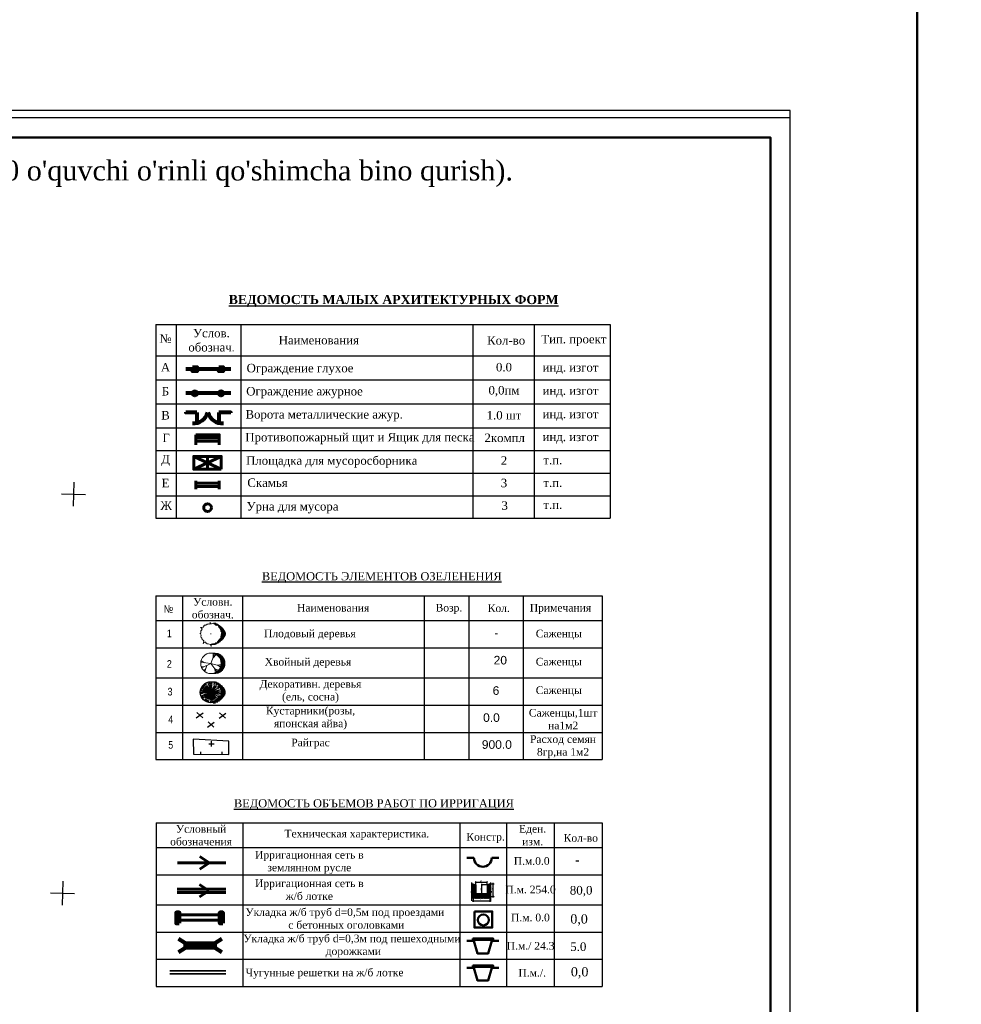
# Model space of a CAD drawing. Header units: millimetres. Extents: x -257011 to 237647566, y 2784933 to 6706507.
# Tile 265 of 451: x 10389475 to 10507366, y 4947820 to 5071111. Entities that reach past the tile are written whole.
import ezdxf

# ---------------------------------------------------------------- set-up
doc = ezdxf.new("R2010")
doc.units = ezdxf.units.MM
doc.header["$LTSCALE"] = 1000
doc.linetypes.add('ACAD_ISO03W100', pattern=[30, 12, -18])
for name, color, linetype in [('(001) Сетка', 92, 'Continuous'), ('(002) Рамка', 7, 'Continuous'), ('TREE', 74, 'Continuous')]:
    doc.layers.add(name, color=color, linetype=linetype)
doc.layers.add('Ф А С А Д', color=250, linetype='Continuous', lineweight=15)
doc.styles.add('ATTR', font='romans.shx', dxfattribs={"width": 0.8, "height": 0.470416})
doc.styles.add('Roman', font='romans')
doc.styles.get("Standard").update_dxf_attribs({"font": 'ARIALN.TTF'})
doc.styles.add('style2', font='times.ttf', dxfattribs={"height": 2.5})
doc.styles.add('WMF-Times New Roman0', font='times.ttf')
doc.linetypes.add('TRACKS', pattern='A,3.81,[130,ltypeshp.shx,S=6.35,R=0,X=0,Y=0],3.81', length=7.62)

# ---------------------------------------------------------------- blocks, each defined once
blk = doc.blocks.new('dhyjfyuk')
at = {"style": 'WMF-Times New Roman0'}
for s, insert, char_height, width, attachment_point in [('\\pi3453.25486;Samarqand viloyati Toyloq tumani "Хоnсhоrbоg\'" МFY dagi 11-son \\P\\pi1816.32378;maktabni rekonstruksiya qilish. (360 o\'quvchi o\'rinli qo\'shimcha bino \\P\\pi27327.21058;qurish).', (4414694, -1193420), 1400, 60812.6, 4), ('\\pi12888.864;{\\fTimes New Roman|b1|i0|c204|p18;\\C0;MCHJ\\P\\pi2815.884;"PARVIZ  PROEKT  SERVIS"\\P\\pi9383.364;Samarqand sh.\\C256; }', (4448452, -1205594), 1200, 29788.7, 1)]:
    blk.add_mtext(s, dxfattribs=dict(at, insert=insert, char_height=char_height, width=width, attachment_point=attachment_point))
blk = doc.blocks.new('Setka')
at = {"layer": '(001) Сетка'}
for p, q in [((0, 1.5), (0, -1.5)), ((-1.5, 0), (1.5, 0))]:
    blk.add_line(p, q, dxfattribs=at)
blk = doc.blocks.new('kjvklglhl')
at = {"layer": '(001) Сетка'}
for p in [(439.82, 524.81), (439.82, 474.81)]:
    blk.add_blockref('Setka', p, dxfattribs=at)
blk = doc.blocks.new('16')
h = blk.add_hatch(color=256)
h.dxf.hatch_style = 1
h.set_gradient(color1=(153, 204, 102), one_color=1, tint=1, name='SPHERICAL')
h.paths.add_polyline_path([(16382639, 10776741, 1), (16386324, 10776741, 1)])
blk.add_circle((16384481, 10776741), 1842)
at = {"layer": 'TREE'}
for p, q in [((16383442, 10777780), (16383179, 10778043)), ((16383584, 10777909), (16383360, 10778202)), ((16383746, 10778014), (16383560, 10778336)), ((16384481, 10776741), (16383791, 10777937)), ((16384102, 10778156), (16384005, 10778520)), ((16384481, 10776741), (16384124, 10778075)), ((16384290, 10778196), (16384241, 10778567)), ((16384481, 10776741), (16384302, 10778103)), ((16384481, 10778583), (16384481, 10778214)), ((16384481, 10778122), (16384481, 10776741)), ((16384481, 10776741), (16384661, 10778103)), ((16384481, 10776741), (16385172, 10777937)), ((16384673, 10778196), (16384722, 10778567)), ((16384938, 10778583), (16385310, 10778583)), ((16385044, 10778100), (16385186, 10778442)), ((16385074, 10778491), (16385524, 10778491)), ((16385282, 10778398), (16385700, 10778398)), ((16385378, 10777909), (16385603, 10778202)), ((16385450, 10778306), (16385862, 10778306)), ((16385595, 10778214), (16385999, 10778214)), ((16385701, 10778122), (16386115, 10778122)), ((16385799, 10778030), (16386226, 10778030)), ((16385881, 10777938), (16386324, 10777938)), ((16382639, 10776741), (16383008, 10776741)), ((16383020, 10776933), (16382655, 10776981)), ((16383020, 10776548), (16382655, 10776500)), ((16383056, 10777122), (16382702, 10777217)), ((16383119, 10777305), (16382780, 10777445)), ((16383208, 10777476), (16382886, 10777662)), ((16383317, 10777634), (16383020, 10777862)), ((16384481, 10776741), (16383100, 10776741)), ((16384481, 10776741), (16383114, 10776920)), ((16384481, 10776741), (16383114, 10776561)), ((16384481, 10776741), (16383147, 10777098)), ((16384481, 10776741), (16383207, 10777268)), ((16384481, 10776741), (16383207, 10776213)), ((16384481, 10776741), (16383285, 10777431)), ((16384481, 10776741), (16383285, 10776050)), ((16384481, 10776741), (16383384, 10777583)), ((16384481, 10776741), (16383384, 10775898)), ((16384481, 10776741), (16383504, 10777717)), ((16384481, 10776741), (16383504, 10775764)), ((16384481, 10776741), (16383643, 10777834)), ((16384481, 10776741), (16383643, 10775648)), ((16384481, 10776741), (16383791, 10775544)), ((16384481, 10776741), (16383956, 10775471)), ((16384481, 10776741), (16384124, 10775406)), ((16384481, 10776741), (16385320, 10777834)), ((16384481, 10776741), (16385458, 10777717)), ((16384481, 10776741), (16385678, 10777431)), ((16384481, 10776741), (16385816, 10777098)), ((16384481, 10776741), (16385848, 10776920)), ((16384481, 10776741), (16385863, 10776741)), ((16384481, 10776741), (16385458, 10775764)), ((16384481, 10776741), (16385816, 10776383)), ((16384481, 10776741), (16385678, 10776050)), ((16384481, 10776741), (16385848, 10776561)), ((16384481, 10776741), (16385320, 10775648)), ((16384481, 10776741), (16385172, 10775544)), ((16384481, 10776741), (16384839, 10775406)), ((16384481, 10776741), (16385007, 10775471)), ((16384481, 10776741), (16384661, 10775378)), ((16384481, 10775359), (16384481, 10776741)), ((16385646, 10777634), (16385943, 10777862)), ((16385755, 10777476), (16386077, 10777662)), ((16385907, 10777122), (16386261, 10777217)), ((16385942, 10776548), (16386308, 10776500)), ((16386324, 10776741), (16385955, 10776741)), ((16385956, 10777846), (16386436, 10777846)), ((16386517, 10777754), (16386019, 10777754)), ((16386085, 10777662), (16386598, 10777662)), ((16386124, 10777569), (16386671, 10777569)), ((16386744, 10777477), (16386171, 10777477)), ((16386812, 10777385), (16386207, 10777385)), ((16386238, 10777293), (16386872, 10777293)), ((16386928, 10776280), (16386262, 10776280)), ((16386924, 10777201), (16386269, 10777201)), ((16386285, 10776372), (16386975, 10776372)), ((16386289, 10777109), (16386975, 10777109)), ((16387013, 10777017), (16386304, 10777017)), ((16387005, 10776464), (16386305, 10776464)), ((16386313, 10776556), (16387035, 10776556)), ((16386316, 10776925), (16387043, 10776925)), ((16387056, 10776833), (16386320, 10776833)), ((16387056, 10776648), (16386324, 10776648)), ((16386328, 10776741), (16387065, 10776741)), ((16383119, 10776176), (16382780, 10776036)), ((16383208, 10776005), (16382886, 10775819)), ((16383317, 10775847), (16383020, 10775619)), ((16383584, 10775572), (16383360, 10775279)), ((16383746, 10775467), (16383560, 10775145)), ((16383918, 10775381), (16383776, 10775039)), ((16384102, 10775325), (16384005, 10774961)), ((16384481, 10774898), (16384481, 10775267)), ((16384673, 10775285), (16384722, 10774914)), ((16384861, 10775325), (16384958, 10774961)), ((16384868, 10774898), (16385306, 10774898)), ((16385044, 10775381), (16385186, 10775039)), ((16385511, 10774991), (16385058, 10774991)), ((16385217, 10775467), (16385402, 10775145)), ((16385310, 10775083), (16385695, 10775083)), ((16385378, 10775572), (16385603, 10775279)), ((16385849, 10775175), (16385446, 10775175)), ((16385521, 10775701), (16385784, 10775438)), ((16385587, 10775267), (16385995, 10775267)), ((16385646, 10775847), (16385943, 10775619)), ((16386119, 10775359), (16385697, 10775359)), ((16385755, 10776005), (16386077, 10775819)), ((16385795, 10775451), (16386230, 10775451)), ((16385844, 10776176), (16386183, 10776036)), ((16386333, 10775543), (16385881, 10775543)), ((16385956, 10775635), (16386427, 10775635)), ((16386517, 10775727), (16386023, 10775727)), ((16386081, 10775819), (16386603, 10775819)), ((16386680, 10775912), (16386132, 10775912)), ((16386171, 10776004), (16386744, 10776004)), ((16386812, 10776096), (16386211, 10776096)), ((16386242, 10776188), (16386872, 10776188))]:
    blk.add_line(p, q, dxfattribs=at)
at = {"layer": 'TREE', "style": 'ATTR', "width": 0.8, "flags": 9}
blk.add_attdef('ESTCODE', (16384481, 10776741), '', height=21.5, dxfattribs=at)
blk = doc.blocks.new('17')
at = {"layer": 'TREE', "color": 68, "lineweight": 20, "true_color": 0x306100}
for p, q in [((16375547, 10777897), (16376284, 10777897)), ((16375547, 10776055), (16376189, 10777778)), ((16375932, 10777072), (16375955, 10777838)), ((16375943, 10777072), (16376470, 10777658)), ((16376140, 10777805), (16376884, 10777805)), ((16376347, 10777713), (16377104, 10777713)), ((16376516, 10777620), (16377265, 10777620)), ((16376661, 10777528), (16377389, 10777528)), ((16376767, 10777436), (16377515, 10777436)), ((16376865, 10777344), (16377610, 10777344)), ((16376947, 10777252), (16377692, 10777252)), ((16377022, 10777160), (16377766, 10777160)), ((16377829, 10777068), (16377084, 10777068)), ((16377151, 10776976), (16377888, 10776976)), ((16377190, 10776884), (16377939, 10776884)), ((16377982, 10776792), (16377237, 10776792)), ((16375545, 10776036), (16373730, 10776246)), ((16374374, 10776171), (16373777, 10776487)), ((16374386, 10775481), (16373835, 10775406)), ((16375545, 10776051), (16373917, 10775240)), ((16374561, 10775000), (16374292, 10774730)), ((16374784, 10775661), (16374433, 10774595)), ((16375545, 10776051), (16377325, 10775571)), ((16375545, 10776051), (16376623, 10774580)), ((16376201, 10775120), (16376400, 10774445)), ((16376213, 10775135), (16376868, 10774805)), ((16376751, 10775721), (16377384, 10775856)), ((16376763, 10775721), (16377255, 10775376)), ((16377829, 10775042), (16377088, 10775042)), ((16377147, 10775134), (16377884, 10775134)), ((16377939, 10775226), (16377198, 10775226)), ((16377237, 10775318), (16377982, 10775318)), ((16378017, 10776699), (16377272, 10776699)), ((16378017, 10775410), (16377276, 10775410)), ((16377304, 10776607), (16378052, 10776607)), ((16377308, 10775502), (16378050, 10775502)), ((16378080, 10775594), (16377327, 10775594)), ((16378077, 10776515), (16377335, 10776515)), ((16377351, 10775686), (16378099, 10775686)), ((16377355, 10776423), (16378098, 10776423)), ((16378111, 10776331), (16377369, 10776331)), ((16378115, 10775778), (16377370, 10775778)), ((16377378, 10775870), (16378127, 10775870)), ((16377381, 10776239), (16378126, 10776239)), ((16378126, 10776147), (16377386, 10776147)), ((16378126, 10775963), (16377390, 10775963)), ((16377394, 10776055), (16378126, 10776055)), ((16375547, 10774213), (16376438, 10774213)), ((16376888, 10774305), (16376124, 10774305)), ((16376376, 10774397), (16377108, 10774397)), ((16377265, 10774489), (16376512, 10774489)), ((16376652, 10774581), (16377414, 10774581)), ((16377515, 10774673), (16376763, 10774673)), ((16376861, 10774765), (16377610, 10774765)), ((16377696, 10774857), (16376947, 10774857)), ((16377022, 10774949), (16377766, 10774949))]:
    blk.add_line(p, q, dxfattribs=at)
blk.add_circle((16375547, 10776055), 1842, dxfattribs=at)
at = {"layer": 'TREE', "color": 68, "lineweight": 20, "true_color": 0x306100, "style": 'ATTR', "width": 0.8, "flags": 9}
blk.add_attdef('ESTCODE', (16375545, 10776051), '', height=21.5, dxfattribs=at)
blk = doc.blocks.new('19')
at = {"layer": 'TREE', "color": 68, "lineweight": 20, "true_color": 0x306100}
for p, q in [((16391901, 10778419), (16391643, 10778419)), ((16391643, 10778419), (16391819, 10778329)), ((16391830, 10777938), (16391713, 10777818)), ((16391819, 10778329), (16391936, 10778133)), ((16391936, 10778133), (16391830, 10777938)), ((16392111, 10778449), (16391901, 10778419)), ((16392229, 10778584), (16392111, 10778449)), ((16392381, 10778839), (16392229, 10778704)), ((16392229, 10778704), (16392229, 10778584)), ((16392603, 10778854), (16392381, 10778839)), ((16392826, 10778989), (16392603, 10778854)), ((16392978, 10778974), (16392826, 10778989)), ((16393119, 10779064), (16392978, 10778974)), ((16393271, 10778989), (16393119, 10779064)), ((16393365, 10779334), (16393271, 10778989)), ((16393411, 10779064), (16393365, 10779334)), ((16393575, 10779034), (16393411, 10779064)), ((16393786, 10779124), (16393575, 10779034)), ((16393950, 10779169), (16393786, 10779124)), ((16394337, 10778854), (16393950, 10779169)), ((16393961, 10779161), (16394313, 10779161)), ((16394076, 10779069), (16394527, 10779069)), ((16394187, 10778977), (16394702, 10778977)), ((16394301, 10778885), (16394865, 10778885)), ((16394477, 10778764), (16394337, 10778854)), ((16394594, 10778824), (16394477, 10778764)), ((16394829, 10778749), (16394594, 10778824)), ((16394691, 10778793), (16395002, 10778793)), ((16394817, 10778599), (16394829, 10778749)), ((16394852, 10778494), (16394817, 10778599)), ((16394819, 10778609), (16395228, 10778609)), ((16394830, 10778701), (16395117, 10778701)), ((16394847, 10778516), (16395327, 10778516)), ((16395051, 10778283), (16394852, 10778494)), ((16394917, 10778424), (16395438, 10778424)), ((16395519, 10778332), (16395010, 10778332)), ((16395168, 10778148), (16395051, 10778283)), ((16395088, 10778240), (16395601, 10778240)), ((16395168, 10778148), (16395673, 10778148)), ((16395192, 10777803), (16395168, 10778148)), ((16395746, 10778056), (16395174, 10778056)), ((16395815, 10777964), (16395181, 10777964)), ((16391702, 10777458), (16391549, 10777368)), ((16391549, 10777368), (16391690, 10777293)), ((16391690, 10777293), (16391760, 10777082)), ((16391737, 10777638), (16391702, 10777458)), ((16391713, 10777818), (16391737, 10777638)), ((16391760, 10777082), (16391713, 10776887)), ((16391713, 10776887), (16391772, 10776662)), ((16391772, 10776662), (16391901, 10776572)), ((16391901, 10776572), (16391936, 10776452)), ((16391936, 10776452), (16391936, 10776302)), ((16391936, 10776302), (16392123, 10776212)), ((16392123, 10776212), (16392217, 10776091)), ((16393470, 10777338), (16393435, 10777293)), ((16393435, 10777293), (16393505, 10777293)), ((16393505, 10777293), (16393470, 10777338)), ((16394817, 10776076), (16394829, 10776197)), ((16394829, 10776197), (16394887, 10776227)), ((16394887, 10776227), (16395098, 10776182)), ((16394922, 10776392), (16395098, 10776422)), ((16395098, 10776182), (16394922, 10776392)), ((16394962, 10776398), (16395605, 10776398)), ((16395519, 10776306), (16395001, 10776306)), ((16395075, 10776214), (16395429, 10776214)), ((16395098, 10776422), (16395156, 10776497)), ((16395682, 10776490), (16395154, 10776490)), ((16395156, 10776497), (16395227, 10776632)), ((16395184, 10777872), (16395875, 10777872)), ((16395297, 10777713), (16395192, 10777803)), ((16395202, 10776582), (16395746, 10776582)), ((16395215, 10776737), (16395262, 10777112)), ((16395274, 10776662), (16395215, 10776737)), ((16395926, 10777780), (16395220, 10777780)), ((16395223, 10776766), (16395875, 10776766)), ((16395227, 10776632), (16395274, 10776662)), ((16395930, 10776859), (16395236, 10776859)), ((16395242, 10776951), (16395977, 10776951)), ((16396007, 10777043), (16395257, 10777043)), ((16395262, 10777112), (16395344, 10777202)), ((16395815, 10776674), (16395272, 10776674)), ((16395287, 10777135), (16396037, 10777135)), ((16395590, 10777713), (16395297, 10777713)), ((16395309, 10777398), (16395356, 10777533)), ((16395344, 10777202), (16395309, 10777398)), ((16396059, 10777411), (16395316, 10777411)), ((16395324, 10777319), (16396067, 10777319)), ((16396059, 10777227), (16395342, 10777227)), ((16395353, 10777503), (16396046, 10777503)), ((16395356, 10777533), (16395566, 10777638)), ((16396016, 10777595), (16395488, 10777595)), ((16395566, 10777638), (16395801, 10777728)), ((16395801, 10777728), (16395590, 10777713)), ((16395699, 10777688), (16395977, 10777688)), ((16392193, 10775821), (16392111, 10775626)), ((16392111, 10775626), (16392264, 10775776)), ((16392217, 10776091), (16392193, 10775821)), ((16392264, 10775776), (16392416, 10775881)), ((16392416, 10775881), (16392533, 10775851)), ((16392533, 10775851), (16392674, 10775701)), ((16392674, 10775701), (16392849, 10775566)), ((16392849, 10775566), (16393013, 10775551)), ((16393013, 10775551), (16393400, 10775446)), ((16393400, 10775446), (16393505, 10775085)), ((16393505, 10775085), (16393552, 10775446)), ((16393552, 10775446), (16393599, 10775506)), ((16393580, 10775477), (16394308, 10775477)), ((16393599, 10775506), (16393763, 10775566)), ((16393763, 10775566), (16393938, 10775551)), ((16393938, 10775551), (16394196, 10775626)), ((16394514, 10775569), (16394020, 10775569)), ((16394196, 10775626), (16394348, 10775746)), ((16394252, 10775661), (16394698, 10775661)), ((16394348, 10775746), (16394547, 10775776)), ((16394852, 10775753), (16394449, 10775753)), ((16394547, 10775776), (16394641, 10775911)), ((16394604, 10775845), (16394997, 10775845)), ((16394641, 10775911), (16394817, 10776076)), ((16395121, 10775938), (16394676, 10775938)), ((16394774, 10776030), (16395233, 10776030)), ((16395335, 10776122), (16394823, 10776122))]:
    blk.add_line(p, q, dxfattribs=at)
at = {"layer": 'TREE', "color": 68, "lineweight": 20, "true_color": 0x306100, "style": 'ATTR', "width": 0.8, "flags": 9}
blk.add_attdef('ESTCODE', (16393505, 10777293), '', height=21.5, dxfattribs=at)

msp = doc.modelspace()

# ---------------------------------------------------------------- hatches: boundary and pattern name
h = msp.add_hatch()
h.set_pattern_fill('CROSS', color=104, scale=208.906961, style=0)
h.set_pattern_definition([(0, (-6960784.1, -1096532.4), (1326.55921, 1326.55921), [663.2796, -1989.8388]), (90, (-6960452.5, -1096864.1), (-1326.55921, 1326.55921), [663.2796, -1989.8388])])
h.paths.add_polyline_path([(10415652.385, 4980754.311), (10411205.07, 4981005.555), (10411224.407, 4979130.893), (10415652.385, 4979111.567)])
h = msp.add_hatch()
h.set_pattern_fill('ANSI32', color=256, scale=17.928216, style=0)
h.set_pattern_definition([(45, (10044903.8, 5441176.97), (-70.150634, 70.150634), []), (45, (10044950.57, 5441176.97), (-70.150634, 70.150634), [])])
h.paths.add_polyline_path([(10446233.67, 4962897.925), (10446088.596, 4962950.727), (10446088.596, 4961064.791), (10448461.85, 4961064.791), (10448461.85, 4962950.727), (10448316.777, 4962897.925), (10448316.777, 4961314.764), (10446233.67, 4961314.764)])
h = msp.add_hatch()
h.set_pattern_fill('ANSI31', color=256, scale=57.37029, angle=90, style=0)
h.set_pattern_definition([(135, (10044903.8, 5441176.97), (-74.827343, -74.827343), [])])
h.paths.add_polyline_path([(10446566.967, 4962776.615), (10446233.67, 4962897.925), (10446233.67, 4961314.764), (10448316.777, 4961314.764), (10448316.777, 4962897.925), (10447983.48, 4962776.615), (10447983.48, 4961648.061), (10446566.967, 4961648.061)])

# ---------------------------------------------------------------- linework, layer by layer
at = {"color": 0, "lineweight": 30}
for p, q in [((10406526.087, 5032923.88), (10425147.899, 5032923.88)), ((10406526.087, 5032923.88), (10406526.087, 5029905.741)), ((10409061.776, 5032923.88), (10409061.776, 5008673.403)), ((10417145.406, 5032923.88), (10417145.406, 5022994.706)), ((10425147.899, 5032923.88), (10441592.311, 5032923.88)), ((10441592.311, 5032923.88), (10453896.391, 5032923.88)), ((10446225.332, 5032923.88), (10446225.332, 5026004.21)), ((10453896.391, 5032923.88), (10453896.391, 5008673.403)), ((10453896.391, 5032923.88), (10463414.656, 5032923.88)), ((10463414.656, 5032923.88), (10463414.656, 5008673.403)), ((10406526.087, 5029905.741), (10406526.087, 5026896.237)), ((10406526.087, 5029013.715), (10463414.656, 5029013.715)), ((10446225.332, 5029013.715), (10446225.332, 5026004.21)), ((10406526.087, 5026896.237), (10406526.087, 5023886.733)), ((10406526.087, 5026004.21), (10463414.656, 5026004.21)), ((10446225.332, 5026004.21), (10446225.332, 5008673.403)), ((10406526.087, 5023886.733), (10406526.087, 5019985.202)), ((10406526.087, 5022994.706), (10463414.656, 5022994.706)), ((10406526.087, 5022994.706), (10406526.087, 5008673.403)), ((10417145.406, 5022994.706), (10417145.406, 5008673.403)), ((10406526.087, 5019985.202), (10463414.656, 5019985.202)), ((10406526.087, 5017157.252), (10463414.656, 5017157.252)), ((10463414.656, 5017157.252), (10463414.656, 5008673.403)), ((10406526.087, 5014329.303), (10463414.656, 5014329.303)), ((10406526.087, 5011501.353), (10463414.656, 5011501.353)), ((10406526.087, 5008673.403), (10463414.656, 5008673.403)), ((10406526.087, 4998973.233), (10413197.171, 4998973.233)), ((10406526.087, 4998973.233), (10406526.087, 4978465.668)), ((10409861.629, 4998973.233), (10409861.629, 4978465.668)), ((10413197.171, 4998973.233), (10454161.878, 4998973.233)), ((10417370.145, 4998973.233), (10417370.145, 4993482.093)), ((10440164.503, 4978465.668), (10440164.503, 4998973.233)), ((10445734.325, 4978465.668), (10445734.325, 4998973.233)), ((10452529.8, 4998973.233), (10452529.8, 4991081.63)), ((10454161.878, 4998973.233), (10462388.389, 4998973.233)), ((10462388.389, 4998973.233), (10462388.389, 4978465.668)), ((10406526.087, 4995882.555), (10413197.171, 4995882.555)), ((10413197.171, 4995882.555), (10454161.878, 4995882.555)), ((10454161.878, 4995882.555), (10462388.389, 4995882.555)), ((10417370.145, 4993482.093), (10417370.145, 4991081.63)), ((10406526.087, 4992457.02), (10413197.171, 4992457.02)), ((10413197.171, 4992457.02), (10454161.878, 4992457.02)), ((10452529.8, 4992457.02), (10452529.8, 4978465.668)), ((10454161.878, 4992457.02), (10462388.389, 4992457.02)), ((10417370.145, 4991081.63), (10417370.145, 4988681.168)), ((10452529.8, 4991081.63), (10452529.8, 4988681.168)), ((10406526.087, 4988689.793), (10413197.171, 4988689.793)), ((10413197.171, 4988689.793), (10454161.878, 4988689.793)), ((10417370.145, 4988681.168), (10417370.145, 4978465.668)), ((10454161.878, 4988689.793), (10462388.389, 4988689.793)), ((10406526.087, 4985264.258), (10413197.171, 4985264.258)), ((10413197.171, 4985264.258), (10454161.878, 4985264.258)), ((10454161.878, 4985264.258), (10462388.389, 4985264.258)), ((10406526.087, 4981849.406), (10462388.389, 4981849.406)), ((10406526.087, 4978465.668), (10462388.389, 4978465.668)), ((10406552.886, 4970546.858), (10413223.97, 4970546.858)), ((10406552.886, 4970546.858), (10406552.886, 4950070.407)), ((10413223.97, 4970546.858), (10454188.677, 4970546.858)), ((10417396.945, 4970546.858), (10417396.945, 4965055.717)), ((10444640.953, 4950070.407), (10444640.953, 4970546.858)), ((10450464.043, 4950070.407), (10450464.043, 4970546.858)), ((10454188.677, 4970546.858), (10462415.188, 4970546.858)), ((10456380.708, 4970546.858), (10456380.708, 4962655.255)), ((10462415.188, 4970546.858), (10462415.188, 4950070.407)), ((10406552.886, 4967456.18), (10413223.97, 4967456.18)), ((10413223.97, 4967456.18), (10454188.677, 4967456.18)), ((10454188.677, 4967456.18), (10462415.188, 4967456.18)), ((10417396.945, 4965055.717), (10417396.945, 4962655.255)), ((10406552.886, 4964030.644), (10413223.97, 4964030.644)), ((10413223.97, 4964030.644), (10454188.677, 4964030.644)), ((10454188.677, 4964030.644), (10462415.188, 4964030.644)), ((10417396.945, 4962655.255), (10417396.945, 4960254.793)), ((10456380.708, 4962655.255), (10456380.708, 4960254.793)), ((10406552.886, 4960263.418), (10413223.97, 4960263.418)), ((10413223.97, 4960263.418), (10454188.677, 4960263.418)), ((10417396.945, 4960263.418), (10417396.945, 4950070.407)), ((10454188.677, 4960263.418), (10462415.188, 4960263.418)), ((10456380.708, 4960254.793), (10456380.708, 4950070.407)), ((10406552.886, 4956837.883), (10413223.97, 4956837.883)), ((10413223.97, 4956837.883), (10454188.677, 4956837.883)), ((10454188.677, 4956837.883), (10462415.188, 4956837.883)), ((10406552.886, 4953454.145), (10462415.188, 4953454.145)), ((10406552.886, 4950070.407), (10462415.188, 4950070.407))]:
    msp.add_line(p, q, dxfattribs=at)
for p, q in [((10417145.406, 5026004.21), (10417145.406, 5022994.706)), ((10411578.894, 4983706.998), (10412429.756, 4984300.32)), ((10411658.046, 4984339.877), (10412390.181, 4983687.219)), ((10414428.283, 4983667.444), (10415279.145, 4984260.766)), ((10414507.434, 4984300.323), (10415239.569, 4983647.666)), ((10412981.33, 4982541.28), (10413832.192, 4983134.602)), ((10413060.481, 4983174.159), (10413792.616, 4982521.501)), ((10411205.07, 4981005.555), (10411224.407, 4979130.893)), ((10415652.385, 4980754.311), (10411205.07, 4981005.555)), ((10415652.385, 4979111.567), (10415652.385, 4980754.311)), ((10411224.407, 4979130.893), (10415652.385, 4979111.567)), ((10446088.596, 4961949.622), (10446088.596, 4963087.971)), ((10446088.596, 4962950.727), (10446566.967, 4962776.615)), ((10446233.67, 4961314.764), (10446233.67, 4962897.925)), ((10446480.371, 4963117.069), (10448041.701, 4963117.069)), ((10446636.298, 4963186.401), (10446497.635, 4963047.738)), ((10446566.967, 4962776.615), (10446566.967, 4963212.142)), ((10446566.967, 4962776.615), (10446566.967, 4961648.061)), ((10447983.48, 4962776.615), (10447265.531, 4962776.615)), ((10447277.798, 4962845.946), (10447416.462, 4962707.283)), ((10447347.13, 4961561.465), (10447347.13, 4962908.663)), ((10448052.811, 4963194.429), (10447914.148, 4963055.766)), ((10447983.48, 4962776.615), (10447983.48, 4963210.203)), ((10448461.85, 4962950.727), (10447983.48, 4962776.615)), ((10447983.48, 4962776.615), (10447983.48, 4961648.061)), ((10448316.777, 4962897.925), (10448881.702, 4962897.925)), ((10448316.777, 4962897.925), (10448316.777, 4961314.764)), ((10448461.85, 4961949.622), (10448461.85, 4963087.971)), ((10448700.296, 4962967.257), (10448838.96, 4962828.593)), ((10448769.628, 4961191.334), (10448769.628, 4963032.799)), ((10445946.325, 4961924.536), (10446230.867, 4961924.536)), ((10445946.325, 4961924.536), (10446088.596, 4961899.449)), ((10446230.867, 4961924.536), (10446088.596, 4961949.622)), ((10446088.596, 4960761.1), (10446088.596, 4961899.449)), ((10446233.67, 4961648.706), (10446233.67, 4960650.703)), ((10448316.777, 4961314.764), (10446233.67, 4961314.764)), ((10447983.48, 4961648.061), (10446566.967, 4961648.061)), ((10447277.798, 4961717.392), (10447416.462, 4961578.729)), ((10447983.48, 4961314.764), (10448899.035, 4961314.764)), ((10448316.777, 4961315.111), (10448316.777, 4960649.163)), ((10448319.579, 4961924.536), (10448604.122, 4961924.536)), ((10448319.579, 4961924.536), (10448461.85, 4961899.449)), ((10448604.122, 4961924.536), (10448461.85, 4961949.622)), ((10448461.85, 4960761.1), (10448461.85, 4961899.449)), ((10448700.296, 4961384.095), (10448838.96, 4961245.432)), ((10446118.298, 4960763.419), (10448497.752, 4960763.419)), ((10446303.001, 4960833.396), (10446164.338, 4960694.732)), ((10448386.108, 4960833.098), (10448247.445, 4960694.435))]:
    msp.add_line(p, q)
at = {"color": 1, "lineweight": 80}
for p, q in [((10411657.788, 5021920.762), (10411657.788, 5020619.927)), ((10414412.515, 5021920.763), (10414412.515, 5020619.927))]:
    msp.add_line(p, q, dxfattribs=at)
at = {"lineweight": 60}
for p, q in [((10411268.519, 5016420.556), (10414709.785, 5014823.761)), ((10411268.519, 5014823.761), (10414709.785, 5016420.556)), ((10412989.152, 5016420.556), (10412989.152, 5014823.761)), ((10411528.468, 5012332.705), (10411528.468, 5013376.414)), ((10414467.062, 5012332.705), (10414467.062, 5013376.414)), ((10410487.134, 4955516.734), (10410487.134, 4954840.389)), ((10410840.788, 4955516.734), (10410840.788, 4954840.389)), ((10411194.442, 4955516.734), (10411194.442, 4954840.389)), ((10411548.097, 4955516.734), (10411548.097, 4954840.389)), ((10411901.751, 4955516.734), (10411901.751, 4954840.389)), ((10412255.405, 4955516.734), (10412255.405, 4954840.389)), ((10412609.06, 4955516.734), (10412609.06, 4954840.389)), ((10412962.714, 4955516.734), (10412962.714, 4954840.389)), ((10413316.368, 4955516.734), (10413316.368, 4954840.389)), ((10413670.023, 4955516.734), (10413670.023, 4954840.389))]:
    msp.add_line(p, q, dxfattribs=at)
at = {"color": 150, "lineweight": 60}
for p, q in [((10412035.8, 4966312.866), (10413189.358, 4965533.331)), ((10409241.729, 4965533.331), (10415296.978, 4965533.331)), ((10412035.8, 4964753.797), (10413189.358, 4965533.331)), ((10412005.176, 4962821.55), (10413158.735, 4962042.015)), ((10409211.105, 4962247.929), (10415266.354, 4962247.929)), ((10409211.105, 4961812.61), (10415266.354, 4961812.61)), ((10412005.176, 4961262.48), (10413158.735, 4962042.015))]:
    msp.add_line(p, q, dxfattribs=at)
at = {"color": 0, "linetype": 'ACAD_ISO03W100', "lineweight": 60, "ltscale": 10}
for p, q in [((10409444.729, 4959018.5), (10414535.924, 4959018.5)), ((10409444.729, 4958335.118), (10414535.924, 4958335.118))]:
    msp.add_line(p, q, dxfattribs=at)
at = {"lineweight": 100}
for p, q in [((10410133.479, 4955516.734), (10409351.079, 4956014.99)), ((10414767.542, 4956014.99), (10413985.141, 4955516.734)), ((10409351.079, 4954342.134), (10410133.479, 4954840.389)), ((10414767.542, 4954342.134), (10413985.141, 4954840.389))]:
    msp.add_line(p, q, dxfattribs=at)
at = {"linetype": 'TRACKS', "lineweight": 35}
for p, q in [((10408273.275, 4952017.21), (10415266.749, 4952017.21)), ((10408273.275, 4951621.564), (10415266.749, 4951621.564))]:
    msp.add_line(p, q, dxfattribs=at)
at = {"color": 1, "lineweight": 50, "ltscale": 1000}
msp.add_lwpolyline([(10175930.92, 6551317.495), (10501831.747, 6551317.495), (10501831.747, 4597003.103), (10175930.92, 4597003.103)], close=True, dxfattribs=at)
at = {"color": 5}
msp.add_lwpolyline([(10191472.083, 4850610.986), (10485941.78, 4850610.986), (10485941.78, 5058843.129), (10191472.083, 5058843.129)], close=True, dxfattribs=at)
at = {"color": 5, "lineweight": 80}
for points in [[(10411126.187, 5027355.914), (10410260.311, 5027355.914)], [(10414387.802, 5027355.914), (10411682.501, 5027355.914)], [(10415929.63, 5027355.914), (10414944.116, 5027355.914)]]:
    msp.add_lwpolyline(points, dxfattribs=at)
for points in [[(10411126.187, 5027609.358), (10411682.501, 5027609.358), (10411682.501, 5027092.159), (10411126.187, 5027092.159)], [(10414387.802, 5027609.358), (10414944.116, 5027609.358), (10414944.116, 5027092.159), (10414387.802, 5027092.159)]]:
    msp.add_lwpolyline(points, close=True, dxfattribs=at)
at = {"color": 1, "lineweight": 80}
for points in [[(10411150.9, 5024326.177), (10410260.311, 5024326.177)], [(10414412.515, 5024326.177), (10411657.788, 5024326.177)], [(10415929.63, 5024326.177), (10414919.404, 5024326.177)], [(10411657.788, 5021920.762), (10410260.311, 5021920.762), (10410260.311, 5021920.762), (10410260.311, 5021920.762)], [(10415929.63, 5021920.762), (10415929.63, 5021920.762), (10415929.63, 5021920.762), (10414412.515, 5021920.762)]]:
    msp.add_lwpolyline(points, dxfattribs=at)
at = {"lineweight": 60}
for points in [[(10411528.468, 5019147.977), (10414467.062, 5019147.977), (10414467.062, 5018740.697), (10411528.468, 5018740.697)], [(10411528.468, 5018740.697), (10414467.062, 5018740.697), (10414467.062, 5018333.418), (10411528.468, 5018333.418)], [(10414709.785, 5014823.761), (10411268.519, 5014823.761), (10411268.519, 5016420.556), (10414709.785, 5016420.556)], [(10411528.468, 5013058.199), (10414467.062, 5013058.199), (10414467.062, 5012650.919), (10411528.468, 5012650.919)], [(10410133.479, 4955516.734), (10413985.141, 4955516.734), (10413985.141, 4954840.389), (10410133.479, 4954840.389)]]:
    msp.add_lwpolyline(points, close=True, dxfattribs=at)
for points in [[(10411528.468, 5019147.977), (10411528.468, 5017895.687)], [(10414467.062, 5019147.977), (10414467.062, 5017895.687)]]:
    msp.add_lwpolyline(points, dxfattribs=at)
at = {"lineweight": 50}
for points in [[(10445456.855, 4966166.355), (10446346.399, 4966166.355)], [(10449467.655, 4966166.355), (10448578.111, 4966166.355)], [(10445456.855, 4955781.67), (10446346.399, 4955781.67), (10446791.163, 4954189.763), (10448133.347, 4954189.763)], [(10449467.655, 4955781.67), (10448578.111, 4955781.67), (10448133.347, 4954189.763), (10446791.163, 4954189.763)], [(10445456.855, 4952397.932), (10446346.399, 4952397.932), (10446791.163, 4950806.025), (10448133.347, 4950806.025)], [(10449467.655, 4952397.932), (10448578.111, 4952397.932), (10448133.347, 4950806.025), (10446791.163, 4950806.025)]]:
    msp.add_lwpolyline(points, dxfattribs=at)
at = {"lineweight": 100}
for points in [[(10409444.729, 4957961.327), (10409090.813, 4957961.327), (10409090.813, 4959309.908), (10409444.729, 4959309.908)], [(10414889.84, 4957961.327), (10414535.924, 4957961.327), (10414535.924, 4959309.908), (10414889.84, 4959309.908)]]:
    msp.add_lwpolyline(points, close=True, dxfattribs=at)
at = {"lineweight": 50}
for points in [[(10446400.716, 4959457.182), (10448647.482, 4959457.182), (10448647.482, 4957425.225), (10446400.716, 4957425.225)], [(10446195.304, 4956072.158), (10448736.164, 4956072.158), (10448736.164, 4955908.473), (10446195.304, 4955908.473)], [(10446195.304, 4952688.42), (10448736.164, 4952688.42), (10448736.164, 4952524.735), (10446195.304, 4952524.735)]]:
    msp.add_lwpolyline(points, close=True, dxfattribs=at)
at = {"color": 1, "lineweight": 80}
for centre in [(10411404.344, 5024326.177), (10414665.959, 5024326.177)]:
    msp.add_circle(centre, 253.444, dxfattribs=at)
at = {"lineweight": 60}
msp.add_circle((10412997.765, 5010012.168), 486.167, dxfattribs=at)
msp.add_circle((10413509.298, 4986873.905), 90.28)
at = {"lineweight": 50}
msp.add_circle((10447524.099, 4958387.732), 688.036, dxfattribs=at)
at = {"color": 1, "lineweight": 80}
for centre, start, end in [((10411255.179, 5022425.836), 264.98032166, 344.15847004), ((10414815.124, 5022425.836), 195.84152996, 275.01967834)]:
    msp.add_arc(centre, 1850.244, start, end, dxfattribs=at)
at = {"lineweight": 50}
msp.add_arc((10447462.255, 4966166.355), 1115.856, 180, 0, dxfattribs=at)
at = {"layer": 'Defpoints', "color": 6}
msp.add_lwpolyline([(10337441.78, 5059727.057), (10337441.78, 4849727.057), (10485941.78, 4849727.057), (10485941.78, 5059727.057)], close=True, dxfattribs=at)
at = {"layer": 'Ф А С А Д', "color": 5, "lineweight": 50}
msp.add_lwpolyline([(10201387.899, 4853089.94), (10483462.826, 4853089.94), (10483462.826, 5056364.175), (10201387.899, 5056364.175)], close=True, dxfattribs=at)

# ---------------------------------------------------------------- block references
at = {"layer": '(002) Рамка', "lineweight": 50, "xscale": 0.1999999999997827, "yscale": 0.1999999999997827, "zscale": 0.1999999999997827}
for p in [(8829980.357, 5306123.681, 0), (8883816.224, 5306123.681, 0)]:
    msp.add_blockref('dhyjfyuk', p, dxfattribs=at)
at = {"layer": '(002) Рамка', "lineweight": 50}
msp.add_blockref('dhyjfyuk', (5014770.138, 6183516.362), dxfattribs=at)
at = {"lineweight": 5, "xscale": 999.9999999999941, "yscale": 999.9999999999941, "zscale": 999.9999999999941, "rotation": 358.3893224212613}
msp.add_blockref('kjvklglhl', (9941829.75, 4499471.197), dxfattribs=at)
at = {"color": 150, "lineweight": 100}
for name, p, xscale, yscale, zscale in [('19', (-1342819.063, -2734509.835), 0.717128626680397, 0.717128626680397, 0.717128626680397), ('17', (-980898.015, -2507602.967), 0.6958127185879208, 0.6958127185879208, 0.6958127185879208), ('16', (-1336375.944, -2741411.636), 0.717128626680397, 0.717128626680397, 0.717128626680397)]:
    msp.add_blockref(name, p, dxfattribs=dict(at, xscale=xscale, yscale=yscale, zscale=zscale))

# ---------------------------------------------------------------- texts
at = {"ltscale": 2}
for s, p in [('34', (10447111.731, 4963162.29)), ('50', (10447085.143, 4960808.64))]:
    msp.add_text(s, height=166.6486, dxfattribs=at).set_placement(p)
for s, p in [('30', (10447284, 4962081.505)), ('38', (10448724.407, 4962166.237))]:
    msp.add_text(s, height=166.6486, rotation=90, dxfattribs=at).set_placement(p)
at = {"attachment_point": 4}
for s, insert, char_height, width, style in [('\\pi5289.225;Samarqand viloyati Toyloq tumani "Хоnсhоrbоg\'" МFY dagi 11-son maktabni rekonstruksiya qilish. (360 o\'quvchi o\'rinli qo\'shimcha bino qurish).', (10223676.306, 5051815.588), 2500, 224024.15487, 'WMF-Times New Roman0'), ('\\pi18148.64809,t23754.26974,93492.78231;{\\fArial|b0|i0|c0|p34;2.^I \\fArial|b0|i0|c204|p34;Qurilish belgilangan "A" nuqtasidan amalga oshiriladi.}', (9196732.232, 4979046.798), 1484.641859, 79822.57247, 'Roman')]:
    msp.add_mtext(s, dxfattribs=dict(at, insert=insert, char_height=char_height, width=width, style=style))
at = {"color": 7, "lineweight": 30, "char_height": 939.4258, "attachment_point": 1}
for s, insert, width in [('\\pi2351.83787;{\\fTimes New Roman|b0|i0|c204|p18;\\C256;Qurilish         \\P\\pi2708.16847;  hajmi\\P\\pi3422.97631;   m³}', (9274450.095, 5036394.889), 8914.89017), ('\\pi548.6967;{\\fTimes New Roman|b0|i0|c204|p18;\\C256;Umumiy\\P\\pi602.54266;maydoni \\P\\pi2155.2706;m2}', (9269031.558, 5034418.7), 6013.9701)]:
    msp.add_mtext(s, dxfattribs=dict(at, insert=insert, width=width))
at = {"attachment_point": 5}
for s, insert, char_height in [('{\\fTimes New Roman|b1|i0|c204|p18;\\LВЕДОМОСТЬ\\fTimes New Roman|b1|i0|c238|p18; \\fTimes New Roman|b1|i0|c204|p18;МАЛЫХ\\fTimes New Roman|b1|i0|c238|p18; \\fTimes New Roman|b1|i0|c204|p18;АРХИТЕКТУРНЫХ\\fTimes New Roman|b1|i0|c238|p18; \\fTimes New Roman|b1|i0|c204|p18;ФОРМ}', (10436289.381, 5035886.892), 1137.913577), ('{\\fTimes New Roman|b0|i0|c204|p18;Услов\\fTimes New Roman|b0|i0|c238|p18;. \\P\\fTimes New Roman|b0|i0|c204|p18;обознач}.', (10413475.463, 5030972.939), 1062.05267), ('{\\fTimes New Roman|b0|i0|c204|p18;Наименования}', (10426924.868, 5030975.688), 1062.05267), ('{\\fTimes New Roman|b0|i0|c204|p18;Кол-во}', (10450378.072, 5030941.546), 1062.05267), ('{\\fTimes New Roman|b0|i0|c204|p18;Тип. проект}', (10458858.036, 5030941.546), 1062.05267), ('{\\fTimes New Roman|b0|i0|c204|p18;А}', (10407732.617, 5027592.9), 1062.05267), ('{\\fTimes New Roman|b0|i0|c204|p18;Ограждение глухое}', (10424570.022, 5027312.185), 1062.05267), ('{\\fTimes New Roman|b0|i0|c0|p18;0.0}', (10450108.589, 5027592.9), 1062.05267), ('{\\fTimes New Roman|b0|i0|c204|p18;инд. изгот}', (10458440.383, 5027421.314), 1062.05267), ('{\\fTimes New Roman|b0|i0|c204|p18;Б}', (10407732.617, 5024583.396), 1062.05267), ('{\\fTimes New Roman|b0|i0|c204|p18;Ограждение ажурное}', (10425132.171, 5024417.305), 1062.05267), ('{\\fTimes New Roman|b0|i0|c0|p18;0\\fTimes New Roman|b0|i0|c204|p18;,0пм}', (10450108.589, 5024583.396), 1062.05267), ('{\\fTimes New Roman|b0|i0|c204|p18;инд. изгот}', (10458440.383, 5024516.297), 1062.05267), ('{\\fTimes New Roman|b0|i0|c204|p18;В}', (10407732.617, 5021573.892), 1062.05267), ('{\\fTimes New Roman|b0|i0|c204|p18;Ворота металлические ажур.}', (10427596.948, 5021518.792), 1062.05267), ('{\\fTimes New Roman|b0|i0|c0|p18;1.0\\fTimes New Roman|b0|i0|c204|p18; шт}', (10450108.589, 5021573.892), 1062.05267), ('{\\fTimes New Roman|b0|i0|c204|p18;инд. изгот}', (10458440.383, 5021583.86), 1062.05267), ('{\\fTimes New Roman|b0|i0|c204|p18;Г}', (10407818.277, 5018745.942), 1062.05267), ('{\\fTimes New Roman|b0|i0|c204|p18;Противопожарный щит и Ящик для песка}', (10432067.497, 5018662.888), 1062.05267), ('{\\fTimes New Roman|b0|i0|c0|p18;2\\fTimes New Roman|b0|i0|c204|p18;компл}', (10450194.249, 5018745.942), 1062.05267), ('{\\fTimes New Roman|b0|i0|c204|p18;инд. изгот}', (10458440.383, 5018716.61), 1062.05267), ('{\\fTimes New Roman|b0|i0|c204|p18;Д}', (10407732.617, 5015917.992), 1062.05267), ('{\\fTimes New Roman|b0|i0|c204|p18;Площадка для мусоросборника}', (10428543.524, 5015730.374), 1062.05267), ('{\\fTimes New Roman|b0|i0|c0|p18;2}', (10450108.589, 5015917.992), 1062.05267), ('{\\fTimes New Roman|b0|i0|c204|p18;т.п.}', (10456223.606, 5015958.042), 1062.05267), ('{\\fTimes New Roman|b0|i0|c204|p18;Е}', (10407732.617, 5013090.042), 1062.05267), ('{\\fTimes New Roman|b0|i0|c204|p18;Скамья}', (10420499.298, 5013126.737), 1062.05267), ('{\\fTimes New Roman|b0|i0|c0|p18;3}', (10450108.589, 5013090.042), 1062.05267), ('{\\fTimes New Roman|b0|i0|c204|p18;т.п.}', (10456223.606, 5013120.468), 1062.05267), ('{\\fTimes New Roman|b0|i0|c204|p18;Ж}', (10407818.277, 5010262.092), 1062.05267), ('{\\fTimes New Roman|b0|i0|c0|p18;3}', (10450194.249, 5010262.092), 1062.05267), ('{\\fTimes New Roman|b0|i0|c204|p18;т.п.}', (10456223.606, 5010374.584), 1062.05267), ('{\\fTimes New Roman|b0|i0|c204|p18;Урна для мусора}', (10423630.829, 5010002.375), 1062.05267), ('№', (10408100.321, 4997336.123), 956.735), ('{\\fTimes New Roman|b0|i0|c204|p18;Наименования}', (10428724.692, 4997466.585), 956.73477), ('{\\fTimes New Roman|b0|i0|c204|p18;Возр.}', (10443215.26, 4997330.428), 956.73477), ('{\\fTimes New Roman|b0|i0|c204|p18;Кол.}', (10449463.729, 4997414.99), 956.73477), ('{\\fTimes New Roman|b0|i0|c204|p18;Примечания}', (10457179.954, 4997326.759), 956.73477), ('1', (10408209.763, 4994253.713), 956.735), ('2', (10408209.763, 4990437.127), 956.735), ('3', (10408296.549, 4986967.501), 956.735), ('4', (10408383.338, 4983497.875), 956.735), ('5', (10408383.338, 4980302.034), 956.735), ('{\\fTimes New Roman|b0|i0|c204|p18;Еден.\\Pизм.}', (10453698.244, 4968988.615), 956.73477), ('{\\fTimes New Roman|b0|i0|c204|p18;Техническая характеристика.}', (10431687.124, 4969040.209), 956.73477), ('{\\fTimes New Roman|b0|i0|c204|p18;Констр.}', (10447809.292, 4968644.371), 956.73477), ('{\\fTimes New Roman|b0|i0|c204|p18;Кол-во}', (10459731.479, 4968644.371), 956.73477), ('{\\fTimes New Roman|b0|i0|c204|p18;Ирригационная сеть в\\Pземлянном русле}', (10425739.741, 4965591.834), 956.73477), ('{\\fTimes New Roman|b0|i0|c204|p18;Ирригационная сеть в\\Pж/б лотке}', (10425739.741, 4962166.299), 956.73477), ('{\\fTimes New Roman|b0|i0|c204|p18;П.м.\\fTimes New Roman|b0|i0|c0|p18; 254\\fTimes New Roman|b0|i0|c204|p18;.0}', (10453436.539, 4962185.481), 956.734769), ('{\\fTimes New Roman|b0|i0|c204|p18;Укладка ж/б труб d=0,5м под проездами\\P с бетонных оголовками }', (10430188.396, 4958558.884), 956.73477), ('{\\fTimes New Roman|b0|i0|c204|p18;П.м. \\fTimes New Roman|b0|i0|c0|p18;0\\fTimes New Roman|b0|i0|c204|p18;.0}', (10453416.709, 4958681.586), 956.734769), ('{\\fTimes New Roman|b0|i0|c204|p18;Укладка ж/б труб d=0,3м под пешеходными\\P дорожками }', (10431073.399, 4955114.337), 956.73477), ('{\\fTimes New Roman|b0|i0|c204|p18;П.м./\\fTimes New Roman|b0|i0|c0|p18; 24\\fTimes New Roman|b0|i0|c204|p18;.\\fTimes New Roman|b0|i0|c0|p18;3}', (10453442.327, 4955136.078), 956.734769)]:
    msp.add_mtext(s, dxfattribs=dict(at, insert=insert, char_height=char_height))
at = {"color": 0, "lineweight": 30, "insert": (10407732.617, 5031199.109), "char_height": 1062.05267, "attachment_point": 5}
msp.add_mtext('{\\fTimes New Roman|b0|i0|c204|p18;№}', dxfattribs=at)
at = {"attachment_point": 5, "style": 'style2'}
for s, insert, char_height in [('{\\LВЕДОМОСТЬ ЭЛЕМЕНТОВ ОЗЕЛЕНЕНИЯ}', (10434810.792, 5001251.35), 1025.07297), ('Условн. \\Pобознач.', (10413653.007, 4997408.853), 956.7348), ('Плодовый деревья', (10425808.037, 4994110.899), 956.73477), ('Саженцы', (10456971.029, 4994105.384), 956.7348), ('Хвойный деревья', (10425569.412, 4990558.938), 956.73477), ('Саженцы', (10456971.029, 4990583.218), 956.7348), ('Декоративн. деревья\\P(ель, сосна)', (10425884.587, 4986982.58), 956.73477), ('Саженцы', (10456971.029, 4987007.686), 956.7348), ('Кустарники(розы,\\Pяпонская айва)', (10425884.587, 4983643.065), 956.73477), ('Саженцы,1шт \\Pна1м2', (10457516.98, 4983523.905), 956.73477), ('Райграс', (10425884.587, 4980447.224), 956.7348), ('Расход семян \\P8гр,на 1м2', (10457500.138, 4980071.931), 956.73477), ('{\\LВЕДОМОСТЬ ОБЪЕМОВ РАБОТ ПО ИРРИГАЦИЯ}', (10433824.861, 4972824.975), 1025.07297), ('Условный \\Pобозначения', (10412186.665, 4968982.478), 956.73477), ('Чугунные решетки на ж/б лотке', (10427644.568, 4951653.293), 956.73477), ('П.м./.', (10453644.252, 4951756.038), 956.7348)]:
    msp.add_mtext(s, dxfattribs=dict(at, insert=insert, char_height=char_height))
at = {"color": 250, "linetype": 'Continuous', "lineweight": 5, "ltscale": 70, "attachment_point": 1}
for s, insert, char_height, width in [('{\\fArial|b0|i0|c204|p34;-}', (10448901.534, 4994864.991), 1075.69294, 116564.90005), ('{\\fArial|b0|i0|c0|p34;20}', (10448815.397, 4991450.139), 1075.69294, 116564.90005), ('{\\fArial|b0|i0|c0|p34;6}', (10448692.386, 4987646.686), 1075.69294, 116564.90005), ('{\\fArial|b0|i0|c0|p34;0.0}', (10447494.485, 4984257.377), 1075.69294, 116564.90005), ('{\\fArial|b0|i0|c0|p34;900.0}', (10447335.267, 4980886.679), 1075.69294, 116564.90005), ('{\\fArial|b0|i0|c204|p34;           -}', (10454066.167, 4966477.14), 1161.74837, 177622.70484)]:
    msp.add_mtext(s, dxfattribs=dict(at, insert=insert, char_height=char_height, width=width))
at = {"insert": (10453581.511, 4965759.818), "char_height": 956.73477, "width": 2494.9601, "attachment_point": 5}
msp.add_mtext('{\\fTimes New Roman|b0|i0|c204|p18;П.м.0.0}', dxfattribs=at)
at = {"color": 250, "linetype": 'Continuous', "lineweight": 5, "ltscale": 70, "attachment_point": 1, "style": 'WMF-Times New Roman0'}
for s, insert, char_height, width in [('80,0', (10458347.204, 4962640.133), 1075.6929, 3320.10246), ('0,0', (10458412.54, 4959093.65), 1161.7484, 9258.20416), ('5.0', (10458394.178, 4955576.831), 1075.6929, 2751.82539), ('0,0', (10458485.194, 4952478.178), 1161.7484, 2193.14377)]:
    msp.add_mtext(s, dxfattribs=dict(at, insert=insert, char_height=char_height, width=width))

doc.saveas('drawing.dxf')
